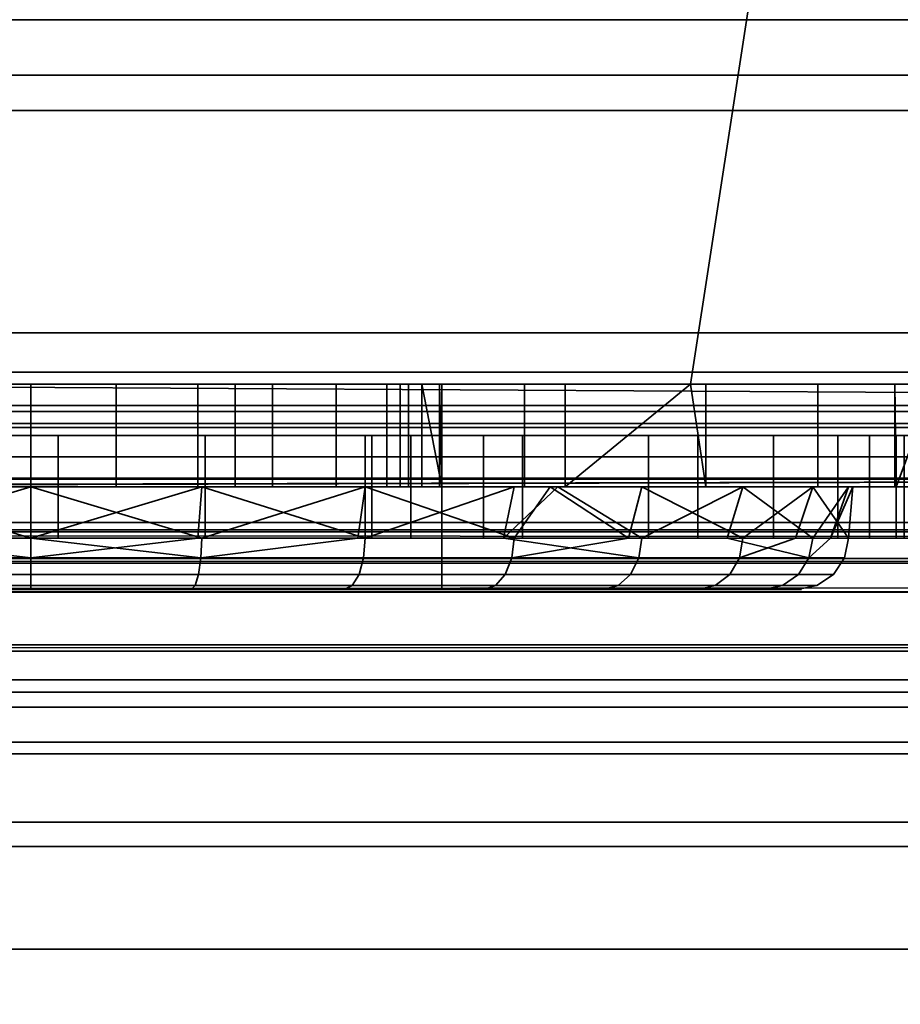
# Model space of a CAD drawing. Header units: millimetres. Extents: x -603 to 3703, y -115 to 193.
# Tile 921 of 1056: x 2540.89 to 2549.46, y -34.54 to -24.95. Entities that reach past the tile are written whole.
import ezdxf

# ---------------------------------------------------------------- set-up
doc = ezdxf.new("R2010")
doc.units = ezdxf.units.MM
doc.layers.add('151', color=7, linetype='Continuous', true_color=0xffffff)

# ---------------------------------------------------------------- blocks, each defined once
blk = doc.blocks.new('UG_SURFACE_101')
at = {"layer": '151', "color": 252, "linetype": 'Continuous', "lineweight": 35}
for points in [[(2485.5001, -29.92, 2023.7501), (3514.4999, -29.92, 2023.7501), (3514.4999, 14.42, 2023.7501), (2485.5001, 14.42, 2023.7501)], [(2487, -29.92, 2022.2499), (2487, 14.42, 2022.2499), (3513, 14.42, 2022.2499), (3513, -29.92, 2022.2499)], [(2431.9999, -18, 2077.25), (2431.9999, -29.92, 2077.25), (3568.0001, -29.92, 2077.25), (3568.0001, -18, 2077.25)], [(2433.5001, -18, 2075.7501), (3566.4999, -18, 2075.7501), (3566.4999, -29.92, 2075.7501), (2433.5001, -29.92, 2075.7501)], [(3567.9407, -30.5209, 2077.1909), (2431.9999, -29.92, 2077.25), (2432.0593, -30.5209, 2077.1909)], [(3567.9407, -30.5209, 2077.1909), (3568.0001, -29.92, 2077.25), (2431.9999, -29.92, 2077.25)], [(2433.5303, -30.2282, 2075.7196), (2433.5001, -29.92, 2075.7501), (3566.4999, -29.92, 2075.7501)], [(2433.5303, -30.2282, 2075.7196), (3566.4999, -29.92, 2075.7501), (3566.4697, -30.2282, 2075.7196)], [(3514.5304, -30.2282, 2023.7803), (2485.5001, -29.92, 2023.7501), (2485.4696, -30.2282, 2023.7803)], [(3514.5304, -30.2282, 2023.7803), (3514.4999, -29.92, 2023.7501), (2485.5001, -29.92, 2023.7501)], [(2486.9409, -30.5209, 2022.3091), (3513, -29.92, 2022.2499), (3513.0591, -30.5209, 2022.3091)], [(2486.9409, -30.5209, 2022.3091), (2487, -29.92, 2022.2499), (3513, -29.92, 2022.2499)], [(3566.4697, -30.2282, 2075.7196), (3566.3798, -30.5246, 2075.6297), (2433.6202, -30.5246, 2075.6297), (2433.5303, -30.2282, 2075.7196)], [(2485.4696, -30.2282, 2023.7803), (2485.3797, -30.5246, 2023.8702), (3514.6203, -30.5246, 2023.8702)], [(2485.4696, -30.2282, 2023.7803), (3514.6203, -30.5246, 2023.8702), (3514.5304, -30.2282, 2023.7803)], [(2432.0593, -30.5209, 2077.1909), (2432.2345, -31.0987, 2077.0156), (3567.7655, -31.0987, 2077.0156), (3567.9407, -30.5209, 2077.1909)], [(3566.0372, -31.0372, 2075.2873), (2433.9628, -31.0372, 2075.2873), (2433.6202, -30.5246, 2075.6297), (3566.3798, -30.5246, 2075.6297)], [(3514.6203, -30.5246, 2023.8702), (2485.3797, -30.5246, 2023.8702), (2485.0373, -31.0372, 2024.2128), (3514.9627, -31.0372, 2024.2128)], [(3513.0591, -30.5209, 2022.3091), (2486.7656, -31.0987, 2022.4845), (2486.9409, -30.5209, 2022.3091)], [(3513.0591, -30.5209, 2022.3091), (3513.2344, -31.0987, 2022.4845), (2486.7656, -31.0987, 2022.4845)], [(3565.5246, -31.3797, 2074.7747), (2434.4754, -31.3797, 2074.7747), (2433.9628, -31.0372, 2075.2873), (3566.0372, -31.0372, 2075.2873)], [(3514.9627, -31.0372, 2024.2128), (2485.0373, -31.0372, 2024.2128), (2484.5247, -31.3797, 2024.7254), (3515.4753, -31.3797, 2024.7254)], [(3567.7655, -31.0987, 2077.0156), (2432.2345, -31.0987, 2077.0156), (2432.9021, -32.0979, 2076.3478), (3567.0979, -32.0979, 2076.3478)], [(3513.9022, -32.0979, 2023.1521), (2486.0978, -32.0979, 2023.1521), (2486.7656, -31.0987, 2022.4845), (3513.2344, -31.0987, 2022.4845)], [(3564.9199, -31.5, 2074.1701), (2435.0801, -31.5, 2074.1701), (2434.4754, -31.3797, 2074.7747), (3565.5246, -31.3797, 2074.7747)], [(3515.4753, -31.3797, 2024.7254), (2484.5247, -31.3797, 2024.7254), (2483.9201, -31.5, 2025.3301), (3516.0799, -31.5, 2025.3301)], [(2435.0801, -31.5, 2074.1701), (3564.9199, -31.5, 2074.1701), (3516.0799, -31.5, 2025.3301), (2483.9201, -31.5, 2025.3301)], [(3567.0979, -32.0979, 2076.3478), (2432.9021, -32.0979, 2076.3478), (2433.9013, -32.7655, 2075.3486), (3566.0987, -32.7655, 2075.3486)], [(3514.9014, -32.7655, 2024.1513), (2485.0986, -32.7655, 2024.1513), (2486.0978, -32.0979, 2023.1521), (3513.9022, -32.0979, 2023.1521)], [(3566.0987, -32.7655, 2075.3486), (2433.9013, -32.7655, 2075.3486), (2435.0801, -33, 2074.1701), (3564.9199, -33, 2074.1701)], [(3516.0799, -33, 2025.3301), (2483.9201, -33, 2025.3301), (2485.0986, -32.7655, 2024.1513), (3514.9014, -32.7655, 2024.1513)], [(2435.0801, -33, 2074.1701), (2483.9201, -33, 2025.3301), (3516.0799, -33, 2025.3301), (3564.9199, -33, 2074.1701)]]:
    blk.add_3dface(points, dxfattribs=at)
blk = doc.blocks.new('UG_SURFACE_103')
at = {"layer": '151', "color": 252, "linetype": 'Continuous', "lineweight": 35}
for points in [[(2487.9999, -25.8352, -7.9056), (3512.0001, -25.8352, -7.9056), (3512.0001, -24.9528, -7.75), (2487.9999, -24.9528, -7.75)], [(2487.9999, -24.9528, -8.75), (3512.0001, -24.9528, -8.75), (3512.0001, -25.4931, -8.8453), (2487.9999, -25.4931, -8.8453)], [(2487.9999, -25.4931, -8.8453), (3512.0001, -25.4931, -8.8453), (3512.0001, -31.6435, -11.0838), (2487.9999, -31.6435, -11.0838)], [(2487.9999, -31.9855, -10.1441), (3512.0001, -31.9855, -10.1441), (3512.0001, -25.8352, -7.9056), (2487.9999, -25.8352, -7.9056)], [(3512.0001, -31.6435, -11.0838), (3512.0001, -31.9855, -10.1441), (2487.9999, -31.9855, -10.1441), (2487.9999, -31.6435, -11.0838)]]:
    blk.add_3dface(points, dxfattribs=at)
blk = doc.blocks.new('UG_SURFACE_216')
at = {"layer": '151', "color": 252, "linetype": 'Continuous', "lineweight": 35}
for points in [[(2494, -16, 1527), (2563, -16, 1527), (2563, -28, 1527), (2494, -28, 1527)], [(2494, -28, 1528), (2562.5858, -28, 1528), (2562.5858, -16, 1528), (2494, -16, 1528)], [(2562.937, -28.7654, 1527.1523), (2494, -28.7654, 1527.1523), (2494, -28, 1527), (2563, -28, 1527)], [(2562.5858, -28, 1528), (2494, -28, 1528), (2494, -28.3827, 1528.0762), (2562.5544, -28.3827, 1528.0762)], [(2562.5544, -28.3827, 1528.0762), (2494, -28.3827, 1528.0762), (2494, -28.7071, 1528.2929), (2562.4645, -28.7071, 1528.2929)], [(2562.4645, -28.7071, 1528.2929), (2494, -28.7071, 1528.2929), (2494, -28.9239, 1528.6173), (2562.33, -28.9239, 1528.6173)], [(2562.7573, -29.4142, 1527.5857), (2494, -29.4142, 1527.5857), (2494, -28.7654, 1527.1523), (2562.937, -28.7654, 1527.1523)], [(2562.33, -28.9239, 1528.6173), (2494, -28.9239, 1528.6173), (2494, -29, 1529), (2562.1715, -29, 1529)], [(2540.7848, -29, 1530.5001), (2562.1715, -29, 1529), (2494, -29, 1529)], [(2537.7471, -29, 1599.1471), (2537.7471, -30, 1599.1471), (2540.9999, -30, 1598.5), (2540.9999, -29, 1598.5)], [(2537.7471, -29, 1599.1471), (2540.9999, -29, 1598.5), (2541.2662, -29, 1563.4959), (2537.7889, -29, 1562.87)], [(2541.2662, -29, 1563.4959), (2541.2662, -30, 1563.4959), (2537.7889, -30, 1562.87), (2537.7889, -29, 1562.87)], [(2540.7848, -29, 1530.5001), (2542.6981, -29, 1530.8806), (2562.1715, -29, 1529)], [(2540.7848, -29, 1530.5001), (2540.7848, -30, 1530.5001), (2542.6981, -30, 1530.8806), (2542.6981, -29, 1530.8806)], [(2540.9999, -29, 1598.5), (2540.9999, -30, 1598.5), (2544.2529, -30, 1599.1471), (2544.2529, -29, 1599.1471)], [(2544.6975, -29, 1562.6537), (2541.2662, -29, 1563.4959), (2540.9999, -29, 1598.5), (2544.2529, -29, 1599.1471)], [(2544.6975, -29, 1562.6537), (2544.6975, -30, 1562.6537), (2541.2662, -30, 1563.4959), (2541.2662, -29, 1563.4959)], [(2562.1715, -29, 1529), (2542.6981, -29, 1530.8806), (2544.3203, -29, 1531.9644)], [(2542.6981, -29, 1530.8806), (2542.6981, -30, 1530.8806), (2544.3203, -30, 1531.9644), (2544.3203, -29, 1531.9644)], [(2544.2529, -29, 1599.1471), (2544.2529, -30, 1599.1471), (2547.0104, -30, 1600.9896), (2547.0104, -29, 1600.9896)], [(2544.2529, -29, 1599.1471), (2547.0104, -29, 1600.9896), (2544.6975, -29, 1562.6537)], [(2544.3203, -29, 1531.9644), (2558.2714, -29, 1544.6174), (2559.9999, -29, 1544.25), (2562.1715, -29, 1529)], [(2544.3203, -29, 1531.9644), (2555.958, -29, 1547.1867), (2556.8416, -29, 1545.6562)], [(2556.8416, -29, 1545.6562), (2558.2714, -29, 1544.6174), (2544.3203, -29, 1531.9644)], [(2555.958, -29, 1547.1867), (2544.3203, -29, 1531.9644), (2545.4042, -29, 1533.5866)], [(2544.3203, -29, 1531.9644), (2544.3203, -30, 1531.9644), (2545.4042, -30, 1533.5866), (2545.4042, -29, 1533.5866)], [(2562.1715, -29, 1617), (2544.6975, -29, 1562.6537), (2547.0104, -29, 1600.9896), (2548.8529, -29, 1603.7472)], [(2547.4901, -29, 1560.4889), (2544.6975, -29, 1562.6537), (2562.1715, -29, 1617)], [(2547.4901, -29, 1560.4889), (2547.4901, -30, 1560.4889), (2544.6975, -30, 1562.6537), (2544.6975, -29, 1562.6537)], [(2555.958, -29, 1547.1867), (2545.4042, -29, 1533.5866), (2545.7847, -29, 1535.5)], [(2545.4042, -29, 1533.5866), (2545.4042, -30, 1533.5866), (2545.7847, -30, 1535.5), (2545.7847, -29, 1535.5)], [(2555.958, -29, 1547.1867), (2545.7847, -29, 1535.5), (2545.7847, -29, 1547.9746)], [(2545.7847, -29, 1547.9746), (2548.228, -29, 1550.5271), (2555.7733, -29, 1548.9442), (2555.958, -29, 1547.1867)], [(2545.7847, -30, 1547.9746), (2545.7847, -29, 1547.9746), (2545.7847, -29, 1535.5), (2545.7847, -30, 1535.5)], [(2545.7847, -29, 1547.9746), (2545.7847, -30, 1547.9746), (2548.228, -30, 1550.5271), (2548.228, -29, 1550.5271)], [(2547.0104, -29, 1600.9896), (2547.0104, -30, 1600.9896), (2548.8529, -30, 1603.7472), (2548.8529, -29, 1603.7472)], [(2562.1715, -29, 1617), (2559.1164, -29, 1552.6571), (2557.502, -29, 1551.9383), (2547.4901, -29, 1560.4889)], [(2549.1612, -29, 1557.3759), (2547.4901, -29, 1560.4889), (2557.502, -29, 1551.9383)], [(2549.1612, -29, 1557.3759), (2549.1612, -30, 1557.3759), (2547.4901, -30, 1560.4889), (2547.4901, -29, 1560.4889)], [(2556.3195, -29, 1550.625), (2555.7733, -29, 1548.9442), (2548.228, -29, 1550.5271), (2549.4223, -29, 1553.8523)], [(2548.228, -29, 1550.5271), (2548.228, -30, 1550.5271), (2549.4223, -30, 1553.8523), (2549.4223, -29, 1553.8523)], [(2548.8529, -29, 1603.7472), (2548.8529, -30, 1603.7472), (2549.5, -30, 1607), (2549.5, -29, 1607)], [(2562.1715, -29, 1617), (2548.8529, -29, 1603.7472), (2549.5, -29, 1607)], [(2557.502, -29, 1551.9383), (2556.3195, -29, 1550.625), (2549.4223, -29, 1553.8523), (2549.1612, -29, 1557.3759)], [(2549.4223, -29, 1553.8523), (2549.4223, -30, 1553.8523), (2549.1612, -30, 1557.3759), (2549.1612, -29, 1557.3759)], [(2562.4886, -29.8478, 1528.2346), (2494, -29.8478, 1528.2346), (2494, -29.4142, 1527.5857), (2562.7573, -29.4142, 1527.5857)], [(2562.1715, -30, 1529), (2494, -30, 1529), (2494, -29.8478, 1528.2346), (2562.4886, -29.8478, 1528.2346)], [(2494, -30, 1529), (2562.1715, -30, 1529), (2540.7848, -30, 1530.5001)], [(2522.8837, -30, 1552.6571), (2524.498, -30, 1551.9383), (2540.9999, -30, 1598.5), (2537.7471, -30, 1599.1471)], [(2524.498, -30, 1551.9383), (2544.2529, -30, 1599.1471), (2540.9999, -30, 1598.5)], [(2569, -30, 1610.1716), (2524.498, -30, 1551.9383), (2525.6805, -30, 1550.625)], [(2524.498, -30, 1551.9383), (2569, -30, 1610.1716), (2547.0104, -30, 1600.9896), (2544.2529, -30, 1599.1471)], [(2525.6805, -30, 1550.625), (2526.2268, -30, 1548.9442), (2569, -30, 1610.1716)], [(2569, -30, 1610.1716), (2526.2268, -30, 1548.9442), (2534.8663, -30, 1560.8845)], [(2534.8663, -30, 1560.8845), (2537.7889, -30, 1562.87), (2569, -30, 1610.1716)], [(2569, -30, 1610.1716), (2537.7889, -30, 1562.87), (2541.2662, -30, 1563.4959)], [(2542.6981, -30, 1530.8806), (2540.7848, -30, 1530.5001), (2562.1715, -30, 1529)], [(2541.2662, -30, 1563.4959), (2544.6975, -30, 1562.6537), (2569, -30, 1610.1716)], [(2544.3203, -30, 1531.9644), (2542.6981, -30, 1530.8806), (2562.1715, -30, 1529)], [(2562.1715, -30, 1529), (2545.4042, -30, 1533.5866), (2544.3203, -30, 1531.9644)], [(2569, -30, 1610.1716), (2544.6975, -30, 1562.6537), (2547.4901, -30, 1560.4889)], [(2559.9999, -30, 1544.25), (2545.7847, -30, 1535.5), (2545.4042, -30, 1533.5866), (2562.1715, -30, 1529)], [(2545.7847, -30, 1535.5), (2558.2714, -30, 1544.6174), (2556.8416, -30, 1545.6562)], [(2545.7847, -30, 1535.5), (2559.9999, -30, 1544.25), (2558.2714, -30, 1544.6174)], [(2548.228, -30, 1550.5271), (2545.7847, -30, 1547.9746), (2545.7847, -30, 1535.5), (2556.8416, -30, 1545.6562)], [(2548.8529, -30, 1603.7472), (2547.0104, -30, 1600.9896), (2569, -30, 1610.1716)], [(2547.4901, -30, 1560.4889), (2557.502, -30, 1551.9383), (2559.1164, -30, 1552.6571), (2569, -30, 1610.1716)], [(2547.4901, -30, 1560.4889), (2555.7733, -30, 1548.9442), (2556.3195, -30, 1550.625)], [(2547.4901, -30, 1560.4889), (2555.958, -30, 1547.1867), (2555.7733, -30, 1548.9442)], [(2556.3195, -30, 1550.625), (2557.502, -30, 1551.9383), (2547.4901, -30, 1560.4889)], [(2555.958, -30, 1547.1867), (2547.4901, -30, 1560.4889), (2549.1612, -30, 1557.3759)], [(2556.8416, -30, 1545.6562), (2555.958, -30, 1547.1867), (2549.4223, -30, 1553.8523), (2548.228, -30, 1550.5271)], [(2549.5, -30, 1607), (2548.8529, -30, 1603.7472), (2569, -30, 1610.1716)], [(2549.1612, -30, 1557.3759), (2549.4223, -30, 1553.8523), (2555.958, -30, 1547.1867)]]:
    blk.add_3dface(points, dxfattribs=at)
blk = doc.blocks.new('UG_SURFACE_217')
at = {"layer": '151', "color": 252, "linetype": 'Continuous', "lineweight": 35}
for points in [[(2494, -15.5, 1004.2), (2562, -15.5, 1004.2), (2562, -28.5, 1004.2), (2494, -28.5, 1004.2)], [(2562, -15.5, 1158.8), (2494, -15.5, 1158.8), (2494, -28.5, 1158.8), (2562, -28.5, 1158.8)], [(2534.5795, -28.5, 1005.2), (2547.4205, -28.5, 1005.2), (2549.4206, -15.5, 1005.2), (2532.5794, -15.5, 1005.2)], [(2532.5794, -15.5, 1157.8), (2549.4206, -15.5, 1157.8), (2547.4205, -28.5, 1157.8), (2534.5795, -28.5, 1157.8)], [(2547.4205, -28.5, 1005.2), (2552.5455, -28.5, 1005.2), (2552.5455, -15.5, 1005.2), (2549.4206, -15.5, 1005.2)], [(2549.4206, -15.5, 1157.8), (2552.5455, -15.5, 1157.8), (2552.5455, -28.5, 1157.8), (2547.4205, -28.5, 1157.8)], [(2561.9686, -28.8827, 1004.2762), (2494, -28.8827, 1004.2762), (2494, -28.5, 1004.2), (2562, -28.5, 1004.2)], [(2562, -28.5, 1158.8), (2494, -28.5, 1158.8), (2494, -28.8827, 1158.7238), (2561.9686, -28.8827, 1158.7238)], [(2547.4205, -28.5, 1061.4204), (2534.5795, -28.5, 1061.4204), (2540.1683, -28.5, 1080.0874), (2541.8317, -28.5, 1080.0874)], [(2534.5795, -28.5, 1095), (2547.4205, -28.5, 1095), (2540.9999, -28.5, 1088.0001), (2539.3732, -28.5, 1087.6542)], [(2547.4205, -28.5, 1095), (2534.5795, -28.5, 1095), (2536.9999, -28.5, 1102), (2545.0001, -28.5, 1102)], [(2534.5795, -28.5, 1157.8), (2547.4205, -28.5, 1157.8), (2545.0001, -28.5, 1110), (2536.9999, -28.5, 1110)], [(2540.9999, -28.5, 1042.841), (2537.4048, -28.5, 1042.0769), (2534.5795, -28.5, 1061.4204), (2547.4205, -28.5, 1061.4204)], [(2547.4205, -28.5, 1005.2), (2534.5795, -28.5, 1005.2), (2540.9999, -28.5, 1009.3499), (2542.99, -28.5, 1009.7458)], [(2539.01, -28.5, 1009.7458), (2540.9999, -28.5, 1009.3499), (2534.5795, -28.5, 1005.2)], [(2536.9999, -30.5, 1102), (2545.0001, -30.5, 1102), (2545.0001, -28.5, 1102), (2536.9999, -28.5, 1102)], [(2545.0001, -30.5, 1110), (2536.9999, -30.5, 1110), (2536.9999, -28.5, 1110), (2545.0001, -28.5, 1110)], [(2540.9999, -28.5, 1042.841), (2540.9999, -29.5, 1042.841), (2537.4048, -29.5, 1042.0769), (2537.4048, -28.5, 1042.0769)], [(2539.01, -28.5, 1009.7458), (2539.01, -29.5, 1009.7458), (2540.9999, -29.5, 1009.3499), (2540.9999, -28.5, 1009.3499)], [(2539.3732, -29.5, 1087.6542), (2539.3732, -28.5, 1087.6542), (2540.9999, -28.5, 1088.0001), (2540.9999, -29.5, 1088.0001)], [(2541.8317, -29.5, 1080.0874), (2541.8317, -28.5, 1080.0874), (2540.1683, -28.5, 1080.0874), (2540.1683, -29.5, 1080.0874)], [(2540.9999, -28.5, 1009.3499), (2540.9999, -29.5, 1009.3499), (2542.99, -29.5, 1009.7458), (2542.99, -28.5, 1009.7458)], [(2544.5952, -28.5, 1042.0769), (2544.5952, -29.5, 1042.0769), (2540.9999, -29.5, 1042.841), (2540.9999, -28.5, 1042.841)], [(2540.9999, -29.5, 1088.0001), (2540.9999, -28.5, 1088.0001), (2542.6269, -28.5, 1087.6542), (2542.6269, -29.5, 1087.6542)], [(2547.4205, -28.5, 1061.4204), (2544.5952, -28.5, 1042.0769), (2540.9999, -28.5, 1042.841)], [(2542.6269, -28.5, 1087.6542), (2540.9999, -28.5, 1088.0001), (2547.4205, -28.5, 1095)], [(2543.3512, -29.5, 1080.7639), (2543.3512, -28.5, 1080.7639), (2541.8317, -28.5, 1080.0874), (2541.8317, -29.5, 1080.0874)], [(2541.8317, -28.5, 1080.0874), (2543.3512, -28.5, 1080.7639), (2547.4205, -28.5, 1061.4204)], [(2542.6269, -29.5, 1087.6542), (2542.6269, -28.5, 1087.6542), (2543.9725, -28.5, 1086.6765), (2543.9725, -29.5, 1086.6765)], [(2547.4205, -28.5, 1095), (2543.9725, -28.5, 1086.6765), (2542.6269, -28.5, 1087.6542)], [(2542.99, -28.5, 1009.7458), (2542.99, -29.5, 1009.7458), (2544.677, -29.5, 1010.8731), (2544.677, -28.5, 1010.8731)], [(2542.99, -28.5, 1009.7458), (2544.677, -28.5, 1010.8731), (2547.4205, -28.5, 1005.2)], [(2544.4641, -29.5, 1082), (2544.4641, -28.5, 1082), (2543.3512, -28.5, 1080.7639), (2543.3512, -29.5, 1080.7639)], [(2547.4205, -28.5, 1061.4204), (2543.3512, -28.5, 1080.7639), (2544.4641, -28.5, 1082)], [(2543.9725, -29.5, 1086.6765), (2543.9725, -28.5, 1086.6765), (2544.8043, -28.5, 1085.2361), (2544.8043, -29.5, 1085.2361)], [(2544.8043, -28.5, 1085.2361), (2543.9725, -28.5, 1086.6765), (2547.4205, -28.5, 1095)], [(2544.9781, -29.5, 1083.5819), (2544.9781, -28.5, 1083.5819), (2544.4641, -28.5, 1082), (2544.4641, -29.5, 1082)], [(2544.4641, -28.5, 1082), (2544.9781, -28.5, 1083.5819), (2547.4205, -28.5, 1061.4204)], [(2547.5693, -29.5, 1039.9168), (2544.5952, -29.5, 1042.0769), (2544.5952, -28.5, 1042.0769), (2547.4205, -28.5, 1040.0248)], [(2547.4205, -28.5, 1061.4204), (2547.4205, -28.5, 1040.0248), (2544.5952, -28.5, 1042.0769)], [(2544.677, -28.5, 1010.8731), (2544.677, -29.5, 1010.8731), (2545.8043, -29.5, 1012.56), (2545.8043, -28.5, 1012.56)], [(2547.4205, -28.5, 1005.2), (2544.677, -28.5, 1010.8731), (2545.8043, -28.5, 1012.56)], [(2544.8043, -28.5, 1085.2361), (2544.9781, -28.5, 1083.5819), (2545.0001, -29.5, 1084)], [(2545.0001, -29.5, 1084), (2544.8043, -29.5, 1085.2361), (2544.8043, -28.5, 1085.2361)], [(2547.4205, -28.5, 1095), (2547.4205, -28.5, 1061.4204), (2544.9781, -28.5, 1083.5819), (2544.8043, -28.5, 1085.2361)], [(2544.9781, -28.5, 1083.5819), (2544.9781, -29.5, 1083.5819), (2545.0001, -29.5, 1084)], [(2545.0001, -28.5, 1102), (2545.0001, -28.5, 1110), (2547.4205, -28.5, 1157.8), (2547.4205, -28.5, 1095)], [(2545.0001, -30.5, 1102), (2545.0001, -30.5, 1110), (2545.0001, -28.5, 1110), (2545.0001, -28.5, 1102)], [(2545.8043, -28.5, 1012.56), (2545.8043, -29.5, 1012.56), (2546.2, -29.5, 1014.55), (2546.2, -28.5, 1014.55)], [(2547.4205, -28.5, 1015.975), (2547.4205, -28.5, 1005.2), (2545.8043, -28.5, 1012.56), (2546.2, -28.5, 1014.55)], [(2546.2, -29.5, 1026.85), (2548.6581, -29.5, 1029.5826), (2548.6581, -28.5, 1029.5826), (2547.4205, -28.5, 1028.2067)], [(2547.4205, -28.5, 1028.2067), (2546.2, -28.5, 1026.85), (2546.2, -29.5, 1026.85)], [(2546.2, -28.5, 1015.975), (2546.2, -28.5, 1014.55), (2546.2, -29.5, 1014.55), (2546.2, -29.5, 1015.975)], [(2546.2, -29.5, 1015.975), (2546.2, -29.5, 1026.85), (2546.2, -28.5, 1026.85), (2546.2, -28.5, 1015.975)], [(2546.2, -28.5, 1014.55), (2546.2, -28.5, 1015.975), (2547.4205, -28.5, 1015.975)], [(2547.4205, -28.5, 1028.2067), (2547.4205, -28.5, 1015.975), (2546.2, -28.5, 1015.975), (2546.2, -28.5, 1026.85)], [(2547.4205, -28.5, 1040.0248), (2547.5693, -28.5, 1039.9168), (2547.5693, -29.5, 1039.9168)], [(2552.5455, -28.5, 1015.975), (2547.4205, -28.5, 1015.975), (2547.4205, -28.5, 1028.2067), (2548.6581, -28.5, 1029.5826)], [(2547.5693, -28.5, 1039.9168), (2547.4205, -28.5, 1040.0248), (2547.4205, -28.5, 1061.4204), (2552.5455, -28.5, 1061.4204)], [(2552.5455, -28.5, 1157.8), (2552.5455, -28.5, 1095), (2547.4205, -28.5, 1095), (2547.4205, -28.5, 1157.8)], [(2552.5455, -28.5, 1095), (2552.5455, -28.5, 1061.4204), (2547.4205, -28.5, 1061.4204), (2547.4205, -28.5, 1095)], [(2552.5455, -28.5, 1015.975), (2552.5455, -28.5, 1005.2), (2547.4205, -28.5, 1005.2), (2547.4205, -28.5, 1015.975)], [(2549.4075, -28.5, 1036.734), (2549.4075, -29.5, 1036.734), (2547.5693, -29.5, 1039.9168), (2547.5693, -28.5, 1039.9168)], [(2552.5455, -28.5, 1061.4204), (2549.4075, -28.5, 1036.734), (2547.5693, -28.5, 1039.9168)], [(2549.7928, -28.5, 1033.0787), (2548.6581, -28.5, 1029.5826), (2548.6581, -29.5, 1029.5826), (2549.4206, -29.5, 1031.9313)], [(2552.5455, -28.5, 1015.975), (2548.6581, -28.5, 1029.5826), (2549.7928, -28.5, 1033.0787)], [(2549.4075, -28.5, 1036.734), (2549.7928, -28.5, 1033.0787), (2549.7928, -29.5, 1033.0787), (2549.4206, -29.5, 1036.6118)], [(2549.4206, -29.5, 1036.6118), (2549.4075, -29.5, 1036.734), (2549.4075, -28.5, 1036.734)], [(2549.7928, -28.5, 1033.0787), (2549.4075, -28.5, 1036.734), (2552.5455, -28.5, 1061.4204), (2552.5455, -28.5, 1015.975)], [(2549.4206, -29.5, 1031.9313), (2549.7928, -29.5, 1033.0787), (2549.7928, -28.5, 1033.0787)], [(2561.8787, -29.2071, 1004.4929), (2494, -29.2071, 1004.4929), (2494, -28.8827, 1004.2762), (2561.9686, -28.8827, 1004.2762)], [(2561.9686, -28.8827, 1158.7238), (2494, -28.8827, 1158.7238), (2494, -29.2071, 1158.5071), (2561.8787, -29.2071, 1158.5071)], [(2561.7442, -29.4239, 1004.8174), (2494, -29.4239, 1004.8174), (2494, -29.2071, 1004.4929), (2561.8787, -29.2071, 1004.4929)], [(2561.8787, -29.2071, 1158.5071), (2494, -29.2071, 1158.5071), (2494, -29.4239, 1158.1827), (2561.7442, -29.4239, 1158.1827)], [(2494, -29.4239, 1004.8174), (2561.7442, -29.4239, 1004.8174), (2532.5794, -29.5, 1005.2), (2529.4545, -29.5, 1005.2)], [(2561.7442, -29.4239, 1158.1827), (2494, -29.4239, 1158.1827), (2526.3751, -29.5, 1157.8), (2529.4545, -29.5, 1157.8)], [(2561.7442, -29.4239, 1158.1827), (2529.4545, -29.5, 1157.8), (2532.5794, -29.5, 1157.8)], [(2561.7442, -29.4239, 1004.8174), (2549.4206, -29.5, 1005.2), (2532.5794, -29.5, 1005.2)], [(2532.5794, -29.5, 1157.8), (2549.4206, -29.5, 1157.8), (2561.7442, -29.4239, 1158.1827)], [(2561.7442, -29.4239, 1004.8174), (2552.5455, -29.5, 1005.2), (2549.4206, -29.5, 1005.2)], [(2561.7442, -29.4239, 1158.1827), (2549.4206, -29.5, 1157.8), (2552.5455, -29.5, 1157.8)], [(2549.4206, -29.5, 1093.0001), (2532.5794, -29.5, 1093.0001), (2540.9999, -29.5, 1088.0001), (2542.6269, -29.5, 1087.6542)], [(2532.5794, -29.5, 1061.4204), (2549.4206, -29.5, 1061.4204), (2541.8317, -29.5, 1080.0874), (2540.1683, -29.5, 1080.0874)], [(2539.3732, -29.5, 1087.6542), (2540.9999, -29.5, 1088.0001), (2532.5794, -29.5, 1093.0001)], [(2532.5794, -29.5, 1093.0001), (2549.4206, -29.5, 1093.0001), (2540.9999, -29.5, 1098), (2537.7462, -29.5, 1098.6916)], [(2549.4206, -29.5, 1157.8), (2532.5794, -29.5, 1157.8), (2539.3367, -29.5, 1113.8252), (2542.6633, -29.5, 1113.8252)], [(2549.4206, -29.5, 1061.4204), (2532.5794, -29.5, 1061.4204), (2537.4048, -29.5, 1042.0769), (2540.9999, -29.5, 1042.841)], [(2532.5794, -29.5, 1005.2), (2549.4206, -29.5, 1005.2), (2540.9999, -29.5, 1009.3499), (2539.01, -29.5, 1009.7458)], [(2539.3367, -30, 1098.1748), (2537.7462, -29.5, 1098.6916), (2540.9999, -29.5, 1098)], [(2540.9999, -29.5, 1098), (2540.9999, -30, 1098.1748), (2539.3367, -30, 1098.1748)], [(2542.6633, -29.5, 1113.8252), (2539.3367, -29.5, 1113.8252), (2540.9999, -30, 1114)], [(2539.3367, -29.5, 1113.8252), (2539.3732, -30, 1113.6541), (2540.9999, -30, 1114)], [(2544.2538, -29.5, 1098.6916), (2540.9999, -29.5, 1098), (2549.4206, -29.5, 1093.0001)], [(2540.9999, -29.5, 1042.841), (2544.5952, -29.5, 1042.0769), (2549.4206, -29.5, 1061.4204)], [(2542.99, -29.5, 1009.7458), (2540.9999, -29.5, 1009.3499), (2549.4206, -29.5, 1005.2)], [(2540.9999, -29.5, 1098), (2544.2538, -29.5, 1098.6916), (2542.6633, -30, 1098.1748)], [(2542.6633, -30, 1098.1748), (2540.9999, -30, 1098.1748), (2540.9999, -29.5, 1098)], [(2540.9999, -30, 1114), (2542.6269, -30, 1113.6541), (2542.6633, -29.5, 1113.8252)], [(2543.3512, -29.5, 1080.7639), (2541.8317, -29.5, 1080.0874), (2549.4206, -29.5, 1061.4204)], [(2542.6269, -29.5, 1087.6542), (2543.9725, -29.5, 1086.6765), (2549.4206, -29.5, 1093.0001)], [(2542.6633, -29.5, 1113.8252), (2542.6269, -30, 1113.6541), (2544.2538, -30, 1113.3083)], [(2542.6633, -29.5, 1113.8252), (2545.7022, -29.5, 1112.4722), (2549.4206, -29.5, 1157.8)], [(2545.7022, -29.5, 1112.4722), (2542.6633, -29.5, 1113.8252), (2544.2538, -30, 1113.3083)], [(2544.2538, -29.5, 1098.6916), (2544.1828, -30, 1098.8513), (2542.6633, -30, 1098.1748)], [(2549.4206, -29.5, 1005.2), (2544.677, -29.5, 1010.8731), (2542.99, -29.5, 1009.7458)], [(2544.4641, -29.5, 1082), (2543.3512, -29.5, 1080.7639), (2549.4206, -29.5, 1061.4204)], [(2549.4206, -29.5, 1093.0001), (2543.9725, -29.5, 1086.6765), (2544.8043, -29.5, 1085.2361)], [(2545.7022, -30, 1099.5278), (2544.1828, -30, 1098.8513), (2544.2538, -29.5, 1098.6916)], [(2549.4206, -29.5, 1093.0001), (2549.4206, -29.5, 1100), (2546.0546, -29.5, 1100), (2544.2538, -29.5, 1098.6916)], [(2544.2538, -29.5, 1098.6916), (2546.0546, -29.5, 1100), (2545.7022, -30, 1099.5278)], [(2544.2538, -30, 1113.3083), (2545.5995, -30, 1112.3307), (2545.7022, -29.5, 1112.4722)], [(2544.9781, -29.5, 1083.5819), (2544.4641, -29.5, 1082), (2549.4206, -29.5, 1061.4204)], [(2549.4206, -29.5, 1061.4204), (2544.5952, -29.5, 1042.0769), (2547.5693, -29.5, 1039.9168)], [(2545.8043, -29.5, 1012.56), (2544.677, -29.5, 1010.8731), (2549.4206, -29.5, 1005.2)], [(2549.4206, -29.5, 1093.0001), (2544.8043, -29.5, 1085.2361), (2545.0001, -29.5, 1084)], [(2545.0001, -29.5, 1084), (2544.9781, -29.5, 1083.5819), (2549.4206, -29.5, 1061.4204), (2549.4206, -29.5, 1093.0001)], [(2545.5995, -30, 1112.3307), (2546.9451, -30, 1111.353), (2546.1273, -29.5, 1112)], [(2546.1273, -29.5, 1112), (2545.7022, -29.5, 1112.4722), (2545.5995, -30, 1112.3307)], [(2545.7022, -29.5, 1112.4722), (2546.1273, -29.5, 1112), (2549.4206, -29.5, 1112), (2549.4206, -29.5, 1157.8)], [(2546.8152, -30, 1100.7639), (2545.7022, -30, 1099.5278), (2546.0546, -29.5, 1100)], [(2546.2, -29.5, 1014.55), (2545.8043, -29.5, 1012.56), (2549.4206, -29.5, 1005.2), (2549.4206, -29.5, 1015.975)], [(2546.9451, -29.5, 1100.647), (2546.0546, -29.5, 1100), (2549.4206, -29.5, 1100)], [(2546.0546, -29.5, 1100), (2546.9451, -29.5, 1100.647), (2546.8152, -30, 1100.7639)], [(2549.4206, -29.5, 1112), (2546.1273, -29.5, 1112), (2547.9281, -29.5, 1110)], [(2547.9281, -29.5, 1110), (2546.1273, -29.5, 1112), (2546.9451, -30, 1111.353)], [(2549.4206, -29.5, 1015.975), (2546.2, -29.5, 1015.975), (2546.2, -29.5, 1014.55)], [(2548.6581, -29.5, 1029.5826), (2546.2, -29.5, 1026.85), (2546.2, -29.5, 1015.975), (2549.4206, -29.5, 1015.975)], [(2547.9281, -30, 1102), (2546.8152, -30, 1100.7639), (2546.9451, -29.5, 1100.647)], [(2548.6085, -29.5, 1103.5279), (2546.9451, -29.5, 1100.647), (2549.4206, -29.5, 1100)], [(2547.9281, -30, 1102), (2546.9451, -29.5, 1100.647), (2548.6085, -29.5, 1103.5279)], [(2546.9451, -30, 1111.353), (2547.7767, -30, 1109.9126), (2547.9281, -29.5, 1110)], [(2549.4206, -29.5, 1061.4204), (2547.5693, -29.5, 1039.9168), (2549.4075, -29.5, 1036.734)], [(2547.9281, -29.5, 1110), (2547.7767, -30, 1109.9126), (2548.6085, -30, 1108.4721)], [(2549.4206, -29.5, 1112), (2547.9281, -29.5, 1110), (2548.9562, -29.5, 1106.8362)], [(2548.9562, -29.5, 1106.8362), (2547.9281, -29.5, 1110), (2548.6085, -30, 1108.4721)], [(2548.6085, -29.5, 1103.5279), (2548.4421, -30, 1103.5819), (2547.9281, -30, 1102)], [(2548.9562, -30, 1105.1638), (2548.4421, -30, 1103.5819), (2548.6085, -29.5, 1103.5279)], [(2549, -29.5, 1105.9999), (2548.6085, -29.5, 1103.5279), (2549.4206, -29.5, 1100)], [(2548.6085, -29.5, 1103.5279), (2549, -29.5, 1105.9999), (2548.9562, -30, 1105.1638)], [(2548.6085, -30, 1108.4721), (2548.7823, -30, 1106.818), (2548.9562, -29.5, 1106.8362)], [(2549.4206, -29.5, 1015.975), (2549.4206, -29.5, 1031.9313), (2548.6581, -29.5, 1029.5826)], [(2548.7823, -30, 1106.818), (2548.9562, -30, 1105.1638), (2549, -29.5, 1105.9999)], [(2549, -29.5, 1105.9999), (2548.9562, -29.5, 1106.8362), (2548.7823, -30, 1106.818)], [(2549.4206, -29.5, 1100), (2549.4206, -29.5, 1112), (2548.9562, -29.5, 1106.8362), (2549, -29.5, 1105.9999)], [(2549.4075, -29.5, 1036.734), (2549.4206, -29.5, 1036.6118), (2549.4206, -29.5, 1061.4204)], [(2552.5455, -29.5, 1061.4204), (2549.4206, -29.5, 1061.4204), (2549.4206, -29.5, 1036.6118), (2549.7928, -29.5, 1033.0787)], [(2549.7928, -29.5, 1033.0787), (2549.4206, -29.5, 1031.9313), (2549.4206, -29.5, 1015.975), (2552.5455, -29.5, 1015.975)], [(2549.4206, -29.5, 1157.8), (2549.4206, -29.5, 1112), (2552.5455, -29.5, 1112), (2552.5455, -29.5, 1157.8)], [(2549.4206, -29.5, 1112), (2549.4206, -29.5, 1100), (2552.5455, -29.5, 1100), (2552.5455, -29.5, 1112)], [(2549.4206, -29.5, 1100), (2549.4206, -29.5, 1093.0001), (2552.5455, -29.5, 1093.0001), (2552.5455, -29.5, 1100)], [(2549.4206, -29.5, 1093.0001), (2549.4206, -29.5, 1061.4204), (2552.5455, -29.5, 1061.4204), (2552.5455, -29.5, 1093.0001)], [(2549.4206, -29.5, 1015.975), (2549.4206, -29.5, 1005.2), (2552.5455, -29.5, 1005.2), (2552.5455, -29.5, 1015.975)], [(2539.3732, -30, 1113.6541), (2537.7462, -30, 1113.3083), (2537.7617, -30.1913, 1113.2736), (2540.9999, -30.1913, 1113.9619)], [(2542.6555, -30.1913, 1098.212), (2539.3445, -30.1913, 1098.212), (2539.3367, -30, 1098.1748), (2540.9999, -30, 1098.1748)], [(2540.9999, -30.1913, 1113.9619), (2540.9999, -30, 1114), (2539.3732, -30, 1113.6541)], [(2540.9999, -30.1913, 1113.9619), (2544.2383, -30.1913, 1113.2736), (2544.2538, -30, 1113.3083), (2542.6269, -30, 1113.6541)], [(2542.6269, -30, 1113.6541), (2540.9999, -30, 1114), (2540.9999, -30.1913, 1113.9619)], [(2540.9999, -30, 1098.1748), (2542.6633, -30, 1098.1748), (2542.6555, -30.1913, 1098.212)], [(2542.6555, -30.1913, 1098.212), (2542.6633, -30, 1098.1748), (2544.1828, -30, 1098.8513)], [(2544.1828, -30, 1098.8513), (2545.7022, -30, 1099.5278), (2545.6798, -30.1913, 1099.5587), (2542.6555, -30.1913, 1098.212)], [(2545.5995, -30, 1112.3307), (2544.2538, -30, 1113.3083), (2544.2383, -30.1913, 1113.2736), (2546.917, -30.1913, 1111.3275)], [(2546.917, -30.1913, 1111.3275), (2546.9451, -30, 1111.353), (2545.5995, -30, 1112.3307)], [(2545.6798, -30.1913, 1099.5587), (2545.7022, -30, 1099.5278), (2546.8152, -30, 1100.7639)], [(2546.8152, -30, 1100.7639), (2547.9281, -30, 1102), (2547.8952, -30.1913, 1102.0191), (2545.6798, -30.1913, 1099.5587)], [(2547.7767, -30, 1109.9126), (2546.9451, -30, 1111.353), (2546.917, -30.1913, 1111.3275), (2548.5723, -30.1913, 1108.4604)], [(2548.5723, -30.1913, 1108.4604), (2548.6085, -30, 1108.4721), (2547.7767, -30, 1109.9126)], [(2547.8952, -30.1913, 1102.0191), (2547.9281, -30, 1102), (2548.4421, -30, 1103.5819)], [(2548.4421, -30, 1103.5819), (2548.9562, -30, 1105.1638), (2548.9182, -30.1913, 1105.1677), (2547.8952, -30.1913, 1102.0191)], [(2548.5723, -30.1913, 1108.4604), (2548.9182, -30.1913, 1105.1677), (2548.9562, -30, 1105.1638), (2548.7823, -30, 1106.818)], [(2548.7823, -30, 1106.818), (2548.6085, -30, 1108.4721), (2548.5723, -30.1913, 1108.4604)], [(2537.8056, -30.3536, 1113.1746), (2540.9999, -30.3536, 1113.8536), (2540.9999, -30.1913, 1113.9619), (2537.7617, -30.1913, 1113.2736)], [(2542.6328, -30.3536, 1098.3181), (2539.3672, -30.3536, 1098.3181), (2539.3445, -30.1913, 1098.212), (2542.6555, -30.1913, 1098.212)], [(2540.9999, -30.3536, 1113.8536), (2544.1942, -30.3536, 1113.1746), (2544.2383, -30.1913, 1113.2736), (2540.9999, -30.1913, 1113.9619)], [(2545.6161, -30.3536, 1099.6463), (2542.6328, -30.3536, 1098.3181), (2542.6555, -30.1913, 1098.212), (2545.6798, -30.1913, 1099.5587)], [(2544.1942, -30.3536, 1113.1746), (2546.8364, -30.3536, 1111.255), (2546.917, -30.1913, 1111.3275), (2544.2383, -30.1913, 1113.2736)], [(2547.8015, -30.3536, 1102.0732), (2545.6161, -30.3536, 1099.6463), (2545.6798, -30.1913, 1099.5587), (2547.8952, -30.1913, 1102.0191)], [(2546.8364, -30.3536, 1111.255), (2548.4691, -30.3536, 1108.4269), (2548.5723, -30.1913, 1108.4604), (2546.917, -30.1913, 1111.3275)], [(2548.8105, -30.3536, 1105.1791), (2547.8015, -30.3536, 1102.0732), (2547.8952, -30.1913, 1102.0191), (2548.9182, -30.1913, 1105.1677)], [(2548.4691, -30.3536, 1108.4269), (2548.8105, -30.3536, 1105.1791), (2548.9182, -30.1913, 1105.1677), (2548.5723, -30.1913, 1108.4604)], [(2537.8716, -30.4619, 1113.0264), (2540.9999, -30.4619, 1113.6913), (2540.9999, -30.3536, 1113.8536), (2537.8056, -30.3536, 1113.1746)], [(2542.5992, -30.4619, 1098.4768), (2539.4008, -30.4619, 1098.4768), (2539.3672, -30.3536, 1098.3181), (2542.6328, -30.3536, 1098.3181)], [(2540.9999, -30.4619, 1113.6913), (2544.1284, -30.4619, 1113.0264), (2544.1942, -30.3536, 1113.1746), (2540.9999, -30.3536, 1113.8536)], [(2545.5208, -30.4619, 1099.7776), (2542.5992, -30.4619, 1098.4768), (2542.6328, -30.3536, 1098.3181), (2545.6161, -30.3536, 1099.6463)], [(2544.1284, -30.4619, 1113.0264), (2546.7157, -30.4619, 1111.1466), (2546.8364, -30.3536, 1111.255), (2544.1942, -30.3536, 1113.1746)], [(2547.6608, -30.4619, 1102.1544), (2545.5208, -30.4619, 1099.7776), (2545.6161, -30.3536, 1099.6463), (2547.8015, -30.3536, 1102.0732)], [(2546.7157, -30.4619, 1111.1466), (2548.3148, -30.4619, 1108.3767), (2548.4691, -30.3536, 1108.4269), (2546.8364, -30.3536, 1111.255)], [(2548.6493, -30.4619, 1105.196), (2547.6608, -30.4619, 1102.1544), (2547.8015, -30.3536, 1102.0732), (2548.8105, -30.3536, 1105.1791)], [(2548.3148, -30.4619, 1108.3767), (2548.6493, -30.4619, 1105.196), (2548.8105, -30.3536, 1105.1791), (2548.4691, -30.3536, 1108.4269)], [(2537.9496, -30.5, 1112.8516), (2540.9999, -30.5, 1113.5), (2540.9999, -30.4619, 1113.6913), (2537.8716, -30.4619, 1113.0264)], [(2542.5594, -30.5, 1098.6639), (2539.4406, -30.5, 1098.6639), (2539.4008, -30.4619, 1098.4768), (2542.5992, -30.4619, 1098.4768)], [(2540.9999, -30.5, 1113.5), (2544.0505, -30.5, 1112.8516), (2544.1284, -30.4619, 1113.0264), (2540.9999, -30.4619, 1113.6913)], [(2545.4085, -30.5, 1099.9323), (2542.5594, -30.5, 1098.6639), (2542.5992, -30.4619, 1098.4768), (2545.5208, -30.4619, 1099.7776)], [(2544.0505, -30.5, 1112.8516), (2546.5736, -30.5, 1111.0185), (2546.7157, -30.4619, 1111.1466), (2544.1284, -30.4619, 1113.0264)], [(2547.4951, -30.5, 1102.25), (2545.4085, -30.5, 1099.9323), (2545.5208, -30.4619, 1099.7776), (2547.6608, -30.4619, 1102.1544)], [(2546.5736, -30.5, 1111.0185), (2548.1329, -30.5, 1108.3176), (2548.3148, -30.4619, 1108.3767), (2546.7157, -30.4619, 1111.1466)], [(2548.4588, -30.5, 1105.216), (2547.4951, -30.5, 1102.25), (2547.6608, -30.4619, 1102.1544), (2548.6493, -30.4619, 1105.196)], [(2548.1329, -30.5, 1108.3176), (2548.4588, -30.5, 1105.216), (2548.6493, -30.4619, 1105.196), (2548.3148, -30.4619, 1108.3767)], [(2545.0001, -30.5, 1102), (2536.9999, -30.5, 1102), (2536.5915, -30.5, 1099.9323), (2539.4406, -30.5, 1098.6639)], [(2540.9999, -30.5, 1113.5), (2537.9496, -30.5, 1112.8516), (2536.9999, -30.5, 1110), (2545.0001, -30.5, 1110)], [(2539.4406, -30.5, 1098.6639), (2542.5594, -30.5, 1098.6639), (2545.4085, -30.5, 1099.9323), (2545.0001, -30.5, 1102)], [(2545.0001, -30.5, 1110), (2544.0505, -30.5, 1112.8516), (2540.9999, -30.5, 1113.5)], [(2545.0001, -30.5, 1110), (2546.5736, -30.5, 1111.0185), (2544.0505, -30.5, 1112.8516)], [(2545.0001, -30.5, 1110), (2545.0001, -30.5, 1102), (2547.4951, -30.5, 1102.25), (2548.4588, -30.5, 1105.216)], [(2548.4588, -30.5, 1105.216), (2548.1329, -30.5, 1108.3176), (2546.5736, -30.5, 1111.0185), (2545.0001, -30.5, 1110)], [(2545.0001, -30.5, 1102), (2545.4085, -30.5, 1099.9323), (2547.4951, -30.5, 1102.25)]]:
    blk.add_3dface(points, dxfattribs=at)
blk = doc.blocks.new('UG_SURFACE_218')
at = {"layer": '151', "color": 35, "linetype": 'Continuous', "lineweight": 35}
for points in [[(3509.0001, -34, 2019.0001), (3509.0001, 0, 2019.0001), (2490.9999, -15.75, 2019.0001), (2490.9999, -28.25, 2019.0001)], [(3509.0001, -2), (3509.0001, -34), (2490.9999, -28.25), (2490.9999, -15.75)], [(2490.9999, -28.25, 2019.0001), (2490.9999, -34, 2019.0001), (3509.0001, -34, 2019.0001)], [(3509.0001, -34), (2490.9999, -34), (2490.9999, -28.25)], [(2477.9999, -34, 2032.0001), (3522.0001, -34, 2032.0001), (3509.0001, -34, 2019.0001), (2490.9999, -34, 2019.0001)], [(3522.0001, -48), (2477.9999, -48), (2477.9999, -34), (2490.9999, -34)], [(3522.0001, -50, 2032.0001), (3522.0001, -34, 2032.0001), (2477.9999, -34, 2032.0001), (2477.9999, -50, 2032.0001)], [(3522.0001, -48), (2490.9999, -34), (3509.0001, -34)]]:
    blk.add_3dface(points, dxfattribs=at)

msp = doc.modelspace()

# ---------------------------------------------------------------- linework, layer by layer
at = {"layer": '151', "linetype": 'Continuous', "lineweight": -3}
for p, q in [((3512, -24.9528, -7.75), (2488, -24.9528, -7.75)), ((3512, -24.9528, -8.75), (2488, -24.9528, -8.75)), ((3512, -25.4931, -8.8453), (2488, -25.4931, -8.8453)), ((3512, -25.8352, -7.9056), (2488, -25.8352, -7.9056)), ((2562.5858, -28, 1528), (2494, -28, 1528)), ((2563, -28, 1527), (2494, -28, 1527)), ((2562, -28.5, 1004.2), (2494, -28.5, 1004.2)), ((2494, -28.5, 1158.8), (2562, -28.5, 1158.8)), ((2494, -28.5, 1157.8), (2561.5858, -28.5, 1157.8)), ((2494, -28.5, 1005.2), (2561.5858, -28.5, 1005.2)), ((2537, -28.5, 1102), (2545, -28.5, 1102)), ((2545, -28.5, 1110), (2537, -28.5, 1110)), ((2545, -30.5, 1110), (2545, -28.5, 1110)), ((2545, -28.5, 1102), (2545, -28.5, 1110)), ((2545, -30.5, 1102), (2545, -28.5, 1102)), ((2546.2, -28.5, 1014.55), (2546.2, -29.5, 1014.55)), ((2546.2, -28.5, 1026.85), (2546.2, -29.5, 1026.85)), ((2546.2, -28.5, 1026.85), (2546.2, -28.5, 1014.55)), ((2494, -29, 1529), (2562.1716, -29, 1529)), ((2545.7848, -29, 1535.5), (2545.7848, -30, 1535.5)), ((2545.7848, -29, 1535.5), (2545.7848, -29, 1547.9746)), ((2545.7848, -29, 1547.9746), (2545.7848, -30, 1547.9746)), ((2561.5858, -29.5, 1157.8), (2494, -29.5, 1157.8)), ((2494, -29.5, 1005.2), (2561.5858, -29.5, 1005.2)), ((2546.2, -29.5, 1026.85), (2546.2, -29.5, 1014.55)), ((3568, -29.92, 2077.25), (2432, -29.92, 2077.25)), ((3566.5, -29.92, 2075.75), (2433.5, -29.92, 2075.75)), ((3514.5, -29.92, 2023.75), (2485.5, -29.92, 2023.75)), ((3513, -29.92, 2022.25), (2487, -29.92, 2022.25)), ((2494, -30, 1529), (2562.1716, -30, 1529)), ((2545.7848, -30, 1535.5), (2545.7848, -30, 1547.9746)), ((2537, -30.5, 1110), (2545, -30.5, 1110)), ((2545, -30.5, 1102), (2537, -30.5, 1102)), ((2545, -30.5, 1110), (2545, -30.5, 1102)), ((3564.92, -31.5, 2074.17), (2435.08, -31.5, 2074.17)), ((3516.08, -31.5, 2025.33), (2483.92, -31.5, 2025.33)), ((3512, -31.6435, -11.0838), (2488, -31.6435, -11.0838)), ((3512, -31.9855, -10.1441), (2488, -31.9855, -10.1441)), ((3564.92, -33, 2074.17), (2435.08, -33, 2074.17)), ((3516.08, -33, 2025.33), (2483.92, -33, 2025.33)), ((3522, -34, 2032), (2478, -34, 2032)), ((3509, -34, 2019), (2491, -34, 2019))]:
    msp.add_line(p, q, dxfattribs=at)
at = {"layer": '151', "linetype": 'Continuous', "lineweight": -3, "extrusion": (0, -1, 0)}
for centre, radius in [((2541, 1084, 28.5), 4), ((2541, 1106, 29.5), 8), ((2541, 1084, 29.5), 4), ((2541, 1106, 30.5), 7.5)]:
    msp.add_circle(centre, radius, dxfattribs=at)
at = {"layer": '151', "linetype": 'Continuous', "lineweight": -3, "extrusion": (0, 1, 0)}
msp.add_circle((-2541, 1106, -30), 8, dxfattribs=at)
for centre, radius, start, end in [((-2541, 1034, -28.5), 8.841, 306.02737, 233.97263), ((-2541, 1014.55, -28.5), 5.2, 180, 0), ((-2541, 1034, -29.5), 8.841, 306.02737, 233.97263), ((-2541, 1014.55, -29.5), 5.2, 180, 0)]:
    msp.add_arc(centre, radius, start, end, dxfattribs=at)
at = {"layer": '151', "linetype": 'Continuous', "lineweight": -3, "extrusion": (0, -1, 0)}
for centre, radius, start, end in [((2541, 1555, 29), 8.5, 304.25778, 232.15312), ((2541, 1607, 29), 8.5, 180, 360), ((2540.7848, 1535.5, 29), 5, 180, 360), ((2541, 1555, 30), 8.5, 304.25778, 232.15312), ((2541, 1607, 30), 8.5, 180, 360), ((2540.7848, 1535.5, 30), 5, 180, 360)]:
    msp.add_arc(centre, radius, start, end, dxfattribs=at)

# ---------------------------------------------------------------- block references
at = {"layer": '151', "linetype": 'Continuous', "lineweight": -3}
for name in ['UG_SURFACE_103', 'UG_SURFACE_101', 'UG_SURFACE_218', 'UG_SURFACE_216', 'UG_SURFACE_217']:
    msp.add_blockref(name, (0, 0), dxfattribs=at)

doc.saveas('drawing.dxf')
